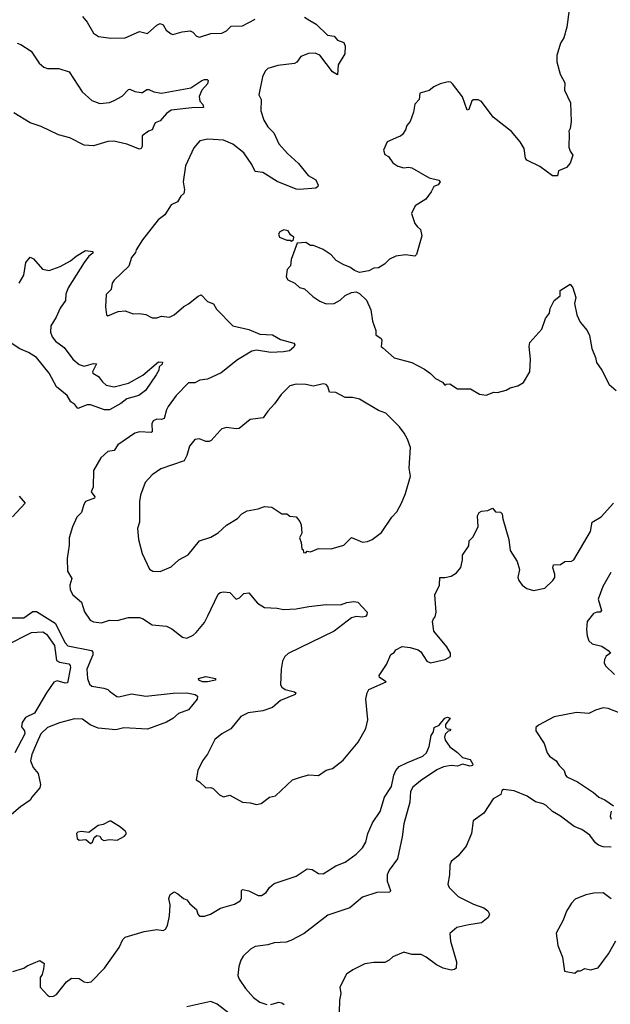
# Model space of a CAD drawing. Extents: x 2056909 to 2160450, y 827444 to 1016825.
# Tile 364 of 501: x 2115698 to 2119429, y 968076 to 974300. Entities that reach past the tile are written whole.
import ezdxf

# ---------------------------------------------------------------- set-up
doc = ezdxf.new("R2010")
doc.units = 0

msp = doc.modelspace()

# ---------------------------------------------------------------- linework, layer by layer
at = {"layer": '0CON10XD'}
for points in [[(2119168.6, 974365), (2119155, 974252.5), (2119136, 974185), (2119115, 974152.5), (2119091.2, 974075), (2119092.5, 974035), (2119112, 973955), (2119141.2, 973901.2), (2119140, 973855), (2119178.8, 973775), (2119183, 973657), (2119176.4, 973613.6), (2119167.5, 973595), (2119169.3, 973579.3), (2119166.7, 973495), (2119175, 973470), (2119192.5, 973445), (2119176.4, 973393.6), (2119153.6, 973366.4), (2119102.5, 973345), (2119096, 973314), (2119065, 973313.8), (2118985, 973371.4), (2118901.7, 973411.7), (2118894.2, 973425), (2118885.5, 973485.5), (2118859.1, 973529.1), (2118804.5, 973594.5), (2118690, 973685), (2118615, 973783.3), (2118595, 973793.3), (2118565, 973793.3), (2118555, 973786.7), (2118535, 973732.5), (2118525, 973727.5), (2118495, 973812.5), (2118433.3, 973895), (2118422.5, 973905), (2118405, 973908), (2118354.2, 973895.8), (2118315, 973876), (2118285, 973852.5), (2118226.7, 973835), (2118222.5, 973795), (2118194.2, 973765.8), (2118186, 973715), (2118164.2, 973655.8), (2118145, 973632.5), (2118135.9, 973604.1), (2118115.8, 973574.2), (2118105, 973563.3), (2118090.7, 973560.7), (2118020.7, 973529.3), (2117996.7, 973475), (2118005, 973447.5), (2118027.5, 973435), (2118056.1, 973396.1), (2118087.5, 973375), (2118125, 973363.8), (2118155, 973368.8), (2118175, 973363.8), (2118285, 973300), (2118346.3, 973286.3), (2118354.3, 973275), (2118342.6, 973257.4), (2118314, 973245), (2118298.3, 973211.7), (2118265, 973166.2), (2118197, 973123), (2118172.5, 973075), (2118195, 973012.5), (2118210.5, 972990.5), (2118231.2, 972975), (2118239.2, 972935), (2118205, 972816.7), (2118194, 972806), (2118135, 972813.8), (2118075, 972806), (2118035, 972786.2), (2118002, 972755), (2117965, 972731.2), (2117935, 972730), (2117905, 972713.8), (2117845, 972703.3), (2117812.5, 972715), (2117785, 972736.7), (2117745, 972750.8), (2117698.3, 972778.3), (2117666, 972815), (2117615, 972848), (2117555, 972872.5), (2117535, 972872.5), (2117505, 972892.5), (2117451.7, 972888.3), (2117413.3, 972785), (2117410, 972745), (2117388.3, 972721.7), (2117381.2, 972675), (2117392.5, 972655), (2117435.8, 972635.8), (2117465, 972606.7), (2117498.3, 972598.3), (2117551.2, 972551.2), (2117595, 972521.2), (2117635, 972504.2), (2117685, 972505.8), (2117723, 972527), (2117755, 972556.2), (2117795, 972576.2), (2117825, 972580), (2117845, 972570), (2117888.3, 972528.3), (2117916.8, 972466.8), (2117928, 972395), (2117948.8, 972335), (2117948.3, 972308.3), (2117982.5, 972285), (2117986.7, 972275), (2117982.5, 972235), (2117992.5, 972225), (2118065, 972163.8), (2118175, 972133.8), (2118255, 972091.2), (2118293.9, 972063.9), (2118325, 972032.5), (2118370, 972010), (2118385, 971990), (2118393, 971997), (2118415, 971998.8), (2118465, 971967.5), (2118546.1, 971966.1), (2118602.3, 971932.3), (2118645, 971926.7), (2118693.6, 971946.4), (2118716.1, 971943.9), (2118772.3, 971957.7), (2118796.1, 971973.9), (2118845, 971986.2), (2118882.1, 972007.9), (2118920.5, 972075), (2118924.3, 972155), (2118916, 972235), (2118920.5, 972259.5), (2118996.2, 972345), (2119019.2, 972410.8), (2119046.2, 972445), (2119048.8, 972475), (2119074.1, 972525.9), (2119112.5, 972555), (2119111.7, 972588.3), (2119175, 972627.5), (2119192.5, 972605), (2119211.2, 972545), (2119204.1, 972505.9), (2119217.5, 972435), (2119238.8, 972388.8), (2119283.8, 972335), (2119298, 972305), (2119311.7, 972221.7), (2119335.8, 972165.8), (2119342.7, 972132.7), (2119376.2, 972085), (2119423.3, 971995), (2119467.1, 971957.1)], [(2117496.8, 974316.8), (2117531.2, 974295), (2117571.3, 974271.3), (2117642, 974202), (2117685, 974196), (2117705, 974171.2), (2117745.8, 974155.8), (2117754.1, 974134.1), (2117752.5, 974085), (2117709.2, 974015), (2117705, 973952.5), (2117675, 973970.8), (2117595, 974076.9), (2117565, 974089.4), (2117522.4, 974087.6), (2117475, 974068), (2117448.5, 974031.5), (2117435, 974023.1), (2117328.3, 974011.7), (2117265, 973991.2), (2117250, 973975), (2117231.7, 973938.3), (2117210, 973825), (2117223.3, 973795), (2117222.5, 973725), (2117240.8, 973665), (2117265, 973623.3), (2117303.8, 973585), (2117336, 973515), (2117390, 973455), (2117460.7, 973390.7), (2117520, 973315), (2117568.3, 973288.3), (2117584.2, 973255), (2117582, 973245), (2117570, 973235), (2117465, 973226), (2117445, 973230), (2117325, 973277.1), (2117235, 973334.3), (2117185, 973340), (2117164.2, 973385), (2117115, 973458), (2117045, 973514.3), (2116985, 973538.1), (2116885.9, 973545.9), (2116836.7, 973535), (2116798.6, 973491.4), (2116745, 973377.5), (2116731.5, 973275), (2116739.5, 973225), (2116735, 973201.2), (2116715.7, 973184.3), (2116695, 973148.8), (2116655, 973130), (2116615, 973067.5), (2116573.3, 973035), (2116475, 972908.8), (2116434.3, 972845.7), (2116430.5, 972829.5), (2116405, 972796.7), (2116388.1, 972741.9), (2116295, 972653.8), (2116282.5, 972635), (2116276, 972595), (2116245, 972562.5), (2116240, 972485), (2116247.5, 972435), (2116255, 972427.5), (2116320, 972455), (2116365, 972460), (2116415, 972440), (2116455, 972443.3), (2116495, 972437.5), (2116536.2, 972416.2), (2116565, 972416.2), (2116595, 972426.7), (2116645, 972420.6), (2116675, 972434.4), (2116735, 972488.1), (2116765.8, 972505), (2116825, 972552.9), (2116845, 972560.8), (2116885, 972520), (2116923.3, 972505), (2116940.8, 972470.8), (2117045, 972364.4), (2117145, 972341.5), (2117215, 972312.3), (2117295, 972307.5), (2117345, 972277.8), (2117430, 972255), (2117437.5, 972245), (2117430.7, 972229.3), (2117403, 972207), (2117365, 972200.6), (2117285, 972196.9), (2117195, 972211.5), (2117165, 972205.4), (2117075, 972150), (2116971.6, 972068.4), (2116885, 972027.3), (2116837.3, 972022.7), (2116805, 972005.7), (2116765, 972004.3), (2116686.2, 971925), (2116637.1, 971855), (2116625, 971833.8), (2116611.2, 971778.8), (2116595, 971772.3), (2116565, 971775.6), (2116542, 971765), (2116534, 971745), (2116534.4, 971695.6), (2116529.6, 971690.4), (2116455, 971695.6), (2116425, 971685.8), (2116317.6, 971612.4), (2116295, 971578), (2116255, 971570), (2116210.3, 971529.7), (2116165, 971450), (2116162, 971345), (2116150, 971315), (2116172, 971285), (2116171.2, 971275), (2116114.3, 971255), (2116102.9, 971235), (2116089.2, 971185), (2116060, 971155), (2116032.5, 971095), (2116010, 971025), (2116010.5, 970979.5), (2115998.8, 970895), (2116001.2, 970815), (2116027, 970767), (2116015.6, 970725), (2116016.8, 970696.8), (2116034.5, 970664.5), (2116087.9, 970617.9), (2116107.3, 970557.3), (2116144.2, 970505), (2116165, 970492.9), (2116215, 970487.1), (2116265, 970504.4), (2116315, 970502.5), (2116385, 970522.2), (2116455, 970520.8), (2116474.2, 970514.2), (2116534.3, 970474.3), (2116625.8, 970465.8), (2116658.8, 970448.8), (2116726.4, 970396.4), (2116755, 970390), (2116795, 970410), (2116813.2, 970426.8), (2116865, 970490), (2116887.2, 970532.8), (2116951.7, 970668.3), (2116965, 970680), (2116985, 970683.8), (2117025, 970678.8), (2117065, 970636.7), (2117087.5, 970645), (2117115, 970673.3), (2117145, 970676.7), (2117201.5, 970611.5), (2117245, 970584), (2117325, 970580), (2117365, 970571.9), (2117445, 970575.6), (2117525, 970591.9), (2117634.2, 970604.2), (2117725, 970600.8), (2117765.8, 970615.8), (2117808.3, 970621.7), (2117835, 970618.6), (2117893.8, 970555), (2117891.7, 970538.3), (2117882.3, 970527.7), (2117865, 970522.5), (2117823.2, 970526.8), (2117795, 970520), (2117685, 970434.5), (2117395, 970293.8), (2117374, 970275), (2117358.8, 970245)], [(2116095, 974320), (2116125, 974283.8), (2116164.6, 974214.6), (2116196.4, 974193.6), (2116275, 974183.8), (2116365, 974186.2), (2116455, 974226.7), (2116505, 974214), (2116565, 974266.2), (2116585, 974275.8), (2116605, 974268.8), (2116624.1, 974234.1), (2116655, 974210), (2116665, 974206.7), (2116725, 974224.3), (2116775, 974229.2), (2116791.4, 974221.4), (2116815, 974196), (2116835, 974190.8), (2116905, 974213.3), (2116975, 974215.6), (2117005, 974230), (2117035, 974259.2), (2117105, 974261.5), (2117186.3, 974303.7)], [(2115681.7, 974151.7), (2115705, 974143.3), (2115771.7, 974101.7), (2115821.9, 974025), (2115850.5, 974000.5), (2115875, 973990.9), (2115945, 973992.7), (2116010, 973970), (2116093.8, 973845), (2116155, 973790), (2116205, 973770), (2116265, 973777.5), (2116295, 973789.2), (2116345, 973816.2), (2116385, 973860), (2116395, 973862), (2116425, 973847.5), (2116465, 973840), (2116475, 973840), (2116501.3, 973858.7), (2116515, 973859.2), (2116545, 973844.4), (2116595, 973835.7), (2116779.3, 973870.7), (2116848.8, 973915), (2116865, 973922.9), (2116882, 973922), (2116888.8, 973915), (2116885.6, 973895), (2116850, 973855), (2116832, 973815), (2116836.2, 973785), (2116856.2, 973765), (2116860, 973745), (2116785, 973744), (2116655, 973728.8), (2116625, 973706.7), (2116585, 973660.6), (2116555, 973648.6), (2116543.8, 973626.2), (2116535, 973603.3), (2116512.5, 973595), (2116472.9, 973567.1), (2116471.7, 973498.3), (2116465, 973486.2), (2116455, 973482.5), (2116375, 973513.5), (2116292.5, 973532.5), (2116255, 973530.8), (2116165, 973503.5), (2116105, 973508.1), (2116015, 973554.5), (2115943, 973573), (2115835, 973626.2), (2115765, 973649.1), (2115660.9, 973710.9)], [(2117415, 972900), (2117428.3, 972911.7), (2117430, 972925), (2117410, 972940), (2117395, 972966.7), (2117367, 972973), (2117340.7, 972959.3), (2117332.5, 972945), (2117340, 972925), (2117385, 972907.5), (2117407.5, 972907.5), (2117415, 972900)], [(2115695, 972634.2), (2115724.5, 972685), (2115736.9, 972765), (2115765, 972800), (2115785, 972788), (2115842.4, 972722.4), (2115885, 972715.8), (2115955, 972741.1), (2116020, 972775), (2116055.6, 972805), (2116115, 972840.8), (2116160, 972835), (2116161.2, 972825), (2116134.7, 972805.3), (2116105.6, 972765), (2116005.6, 972605), (2115990, 972565), (2115987.1, 972525), (2115953.8, 972476.2), (2115929.1, 972420.9), (2115894.3, 972365), (2115893.1, 972325), (2115904.3, 972295), (2115925, 972268.6), (2115978.5, 972228.5), (2116035, 972154.3), (2116075, 972120), (2116105, 972110.5), (2116165, 972127.9), (2116183.8, 972125), (2116159.2, 972075), (2116160, 972065), (2116196, 972045), (2116220.9, 972010.9), (2116245, 971990.5), (2116295, 971980.3), (2116385, 972001.8), (2116476.3, 972053.7), (2116575, 972136.9), (2116601.2, 972135), (2116597.9, 972122.1), (2116580, 972105), (2116577.5, 972085), (2116561.2, 972055), (2116493.5, 971956.5), (2116450.8, 971925), (2116375, 971903.1), (2116337.8, 971875), (2116265, 971834.5), (2116235, 971834.6), (2116175.3, 971855.3), (2116145, 971866.2), (2116125, 971866.2), (2116065, 971842.5), (2116046.9, 971866.9), (2116020.8, 971885), (2115997.5, 971925), (2115930.5, 971980.5), (2115885, 972065.6), (2115804.5, 972165), (2115755, 972197.6), (2115699.5, 972219.5), (2115645, 972256.2)], [(2116585, 970812.9), (2116655, 970842), (2116704.5, 970885.5), (2116762.5, 970917.5), (2116835, 971006.2), (2116905, 971030), (2116953.2, 971056.8), (2117005.5, 971104.5), (2117075, 971148), (2117102.7, 971177.3), (2117135, 971196.2), (2117205, 971208), (2117245, 971223.3), (2117290.7, 971219.3), (2117355, 971177.5), (2117385, 971177.5), (2117405, 971162.5), (2117445, 971157.5), (2117468.3, 971128.3), (2117476.1, 971106.1), (2117480, 971055), (2117466.7, 971025), (2117477.5, 970995), (2117480, 970955), (2117488.3, 970948.3), (2117491.7, 970931.7), (2117505, 970930), (2117515, 970940), (2117535, 970937.5), (2117585, 970956.7), (2117665, 970956.2), (2117745, 970978.8), (2117795, 971028), (2117865, 970996.9), (2117895, 971001.4), (2117925.5, 971014.5), (2117985, 971058.8), (2118050, 971155), (2118080.6, 971189.4), (2118111.2, 971245), (2118135.6, 971305), (2118166.9, 971415), (2118159.2, 971465), (2118167.1, 971595), (2118148, 971648), (2118126.6, 971686.6), (2118097.6, 971727.6), (2118012.3, 971812.3), (2117965, 971830.5), (2117845, 971901.8), (2117801.7, 971911.7), (2117755, 971913.1), (2117695, 971944.3), (2117655.8, 971945.8), (2117645, 971982.5), (2117635, 971993.8), (2117615, 971998), (2117555, 971984), (2117505, 971993.8), (2117445.9, 971995.9), (2117405, 971986.2), (2117349.7, 971930.3), (2117307.9, 971872.1), (2117265, 971826.7), (2117237.1, 971782.9), (2117155, 971774), (2117083.9, 971716.1), (2117065, 971713.8), (2117005, 971723.3), (2116976.1, 971713.9), (2116965.8, 971704.2), (2116908.9, 971641.1), (2116895.7, 971634.3), (2116875, 971634.3), (2116835, 971651.4), (2116805, 971647.5), (2116770.8, 971605), (2116754.2, 971545), (2116737.9, 971512.1), (2116589.7, 971460.3), (2116535, 971422.5), (2116490.8, 971375), (2116460.6, 971295), (2116454.4, 971255), (2116455.8, 971125), (2116442, 971085), (2116448, 971015), (2116472.5, 970925), (2116517.7, 970827.7), (2116540, 970815), (2116585, 970812.9)], [(2115695, 971287.5), (2115732.5, 971245), (2115653.3, 971156.7)], [(2117358.8, 970245), (2117349.2, 970195), (2117346.7, 970095), (2117355, 970080.6), (2117375, 970066.2), (2117435, 970050.8), (2117443.8, 970045), (2117438.8, 970035), (2117345, 969997.3), (2117295, 969951.9), (2117235, 969930.5), (2117142.3, 969917.7), (2117094.5, 969895.5), (2117033.2, 969816.8), (2116975, 969785.8), (2116930.9, 969749.1), (2116885, 969657.5), (2116853.3, 969615), (2116823.8, 969555), (2116812.5, 969495), (2116835, 969482.5), (2116874.1, 969444.1), (2116905, 969446.7), (2116920.7, 969440.7), (2116960.7, 969400.7), (2116985, 969387.5), (2117025, 969397.5), (2117105, 969353.3), (2117155, 969350), (2117195, 969338.8), (2117223.6, 969346.4), (2117277.5, 969385), (2117315, 969393.3), (2117422.5, 969495), (2117472.5, 969512.5), (2117525, 969526.2), (2117585, 969522), (2117635, 969556.7), (2117675, 969566.7), (2117741.2, 969618.8), (2117837.4, 969732.6), (2117885, 969820), (2117897.5, 969875), (2117884.2, 970005), (2117892.5, 970045), (2117905, 970065.8), (2118012.5, 970115), (2117972.3, 970142.3), (2117970, 970155), (2118015.8, 970225), (2118043, 970287), (2118065, 970300), (2118075, 970317.5), (2118115, 970338), (2118165, 970332.5), (2118215, 970317.5), (2118233.3, 970305), (2118270, 970245), (2118294.3, 970234.3), (2118385.9, 970255.9), (2118420.8, 970275), (2118418.9, 970295), (2118395.8, 970335.8), (2118314, 970435), (2118306.7, 970495), (2118312.5, 970512.5), (2118323.6, 970526.4), (2118330, 970555), (2118320, 970665), (2118350, 970725), (2118353.3, 970775), (2118385, 970773.3), (2118425, 970783.3), (2118457, 970803), (2118485, 970837.5), (2118496.7, 970885), (2118496.7, 970915), (2118536.7, 970975), (2118537.5, 971005), (2118560.5, 971029.5), (2118593.8, 971095), (2118590, 971165), (2118601.2, 971185), (2118615, 971193.8), (2118655, 971196.7), (2118685, 971212.5), (2118705, 971188.8), (2118735, 971187.5), (2118747.1, 971177.1), (2118750.8, 971145), (2118787.5, 971015), (2118797.5, 970945), (2118841.2, 970875), (2118856.2, 970825), (2118846.2, 970775), (2118851.2, 970755), (2118872.5, 970725), (2118902.5, 970705), (2118945, 970692), (2119015, 970706.2), (2119065.4, 970754.6), (2119078.1, 970775), (2119078.1, 970795), (2119065.7, 970835), (2119070, 970855), (2119115, 970857.1), (2119141.2, 970875), (2119183.6, 970876.4), (2119198.6, 970885), (2119304.4, 971065), (2119315.8, 971124.2), (2119372, 971158), (2119449.5, 971245)], [(2119433.4, 970806.6), (2119382.7, 970717.3), (2119353, 970637), (2119372.9, 970565), (2119365, 970555.8), (2119344.6, 970555.4), (2119323.8, 970546.2), (2119284.2, 970495), (2119279.5, 970445), (2119283.3, 970405), (2119294.6, 970374.6), (2119314, 970355), (2119375, 970339.2), (2119415, 970312.5), (2119430, 970295), (2119403.1, 970276.9), (2119392, 970255), (2119391.2, 970235), (2119398.8, 970215), (2119455, 970160)], [(2115645, 970519.4), (2115725, 970520), (2115781.1, 970558.9), (2115805, 970558.9), (2115921.8, 970485), (2115985, 970360.8), (2116001.8, 970341.8), (2116152.4, 970312.4), (2116161.4, 970301.4), (2116161.4, 970285), (2116123.3, 970195), (2116127.5, 970135), (2116140, 970100), (2116155, 970086.7), (2116230, 970075), (2116255, 970066.2), (2116266.7, 970055), (2116312.8, 970022.8), (2116325, 970020.4), (2116405, 970039.2), (2116495, 970024), (2116667.4, 970042.6), (2116755, 970044.6), (2116807.5, 970035), (2116820.8, 970025), (2116818.6, 970005), (2116765, 969937.1), (2116702, 969915), (2116666.6, 969883.4), (2116625, 969858.9), (2116505, 969815.8), (2116355.8, 969824.2), (2116305, 969812), (2116195, 969821.5), (2116143.4, 969843.4), (2116095, 969878.8), (2116045, 969880.9), (2115950, 969855), (2115874.6, 969825), (2115832.9, 969785), (2115805, 969724.2), (2115774.6, 969655), (2115765.6, 969615), (2115783.6, 969573.6), (2115814, 969535), (2115828.8, 969465), (2115826, 969445), (2115775, 969386), (2115764.4, 969365.6), (2115703.8, 969325), (2115646.2, 969275)], [(2115615, 970346.7), (2115773.3, 970426.7), (2115845, 970431), (2115867, 970417), (2115919.1, 970345), (2115930.3, 970250.3), (2115949, 970239), (2116007.9, 970227.9), (2116018.2, 970218.2), (2116020, 970205), (2116000.9, 970109.1), (2115985, 970105.5), (2115935, 970121.2), (2115915, 970112.1), (2115867.4, 970045), (2115792.8, 969917.2), (2115735, 969888.4), (2115715, 969857.8), (2115710.1, 969830.1), (2115729.1, 969805), (2115731, 969785), (2115667.4, 969665)], [(2116885, 970113.8), (2116853.8, 970115), (2116830, 970125), (2116827.5, 970135), (2116875, 970149.2), (2116935, 970136.7), (2116935, 970124.2), (2116885, 970113.8)], [(2119585, 969880), (2119415, 969947.1), (2119385, 969951.1), (2119335, 969935.5), (2119294.2, 969914.2), (2119215, 969920.6), (2119075, 969892.9), (2118975, 969841.2), (2118960, 969825), (2118960, 969805), (2119012.5, 969725), (2119030.8, 969665), (2119045, 969644), (2119088, 969615), (2119105.8, 969585), (2119138, 969555), (2119145.8, 969525), (2119155.8, 969515), (2119222.9, 969482.9), (2119323.8, 969415), (2119358, 969385), (2119395, 969369.4), (2119450.3, 969330.3)], [(2115849.3, 968300.7), (2115840, 968265), (2115826.7, 968245), (2115826.7, 968185), (2115873, 968133), (2115885.9, 968125.9), (2115912.7, 968127.3), (2115931.3, 968138.7), (2115995, 968218.6), (2116025, 968241.5), (2116075, 968238.9), (2116105, 968218.6), (2116125, 968213.1), (2116150.9, 968219.1), (2116235, 968304.2), (2116326.7, 968435), (2116350.8, 968485), (2116365, 968501.2), (2116485, 968536), (2116565, 968548.8), (2116605, 968543.3), (2116619.5, 968550.5), (2116632, 968575), (2116645.7, 968635), (2116648.8, 968705), (2116641.2, 968745), (2116649.5, 968770.5), (2116673.6, 968786.4), (2116697.5, 968775), (2116732.5, 968745), (2116755, 968736.7), (2116772.3, 968712.3), (2116816.2, 968675), (2116823.3, 968645), (2116835, 968633.8), (2116865, 968634), (2116903.2, 968646.8), (2116967, 968683), (2116997, 968693), (2117055, 968709.1), (2117090.8, 968729.2), (2117100.6, 968745), (2117100, 968795), (2117105, 968802.5), (2117145, 968794.2), (2117205, 968764.2), (2117225, 968764.3), (2117255, 968782), (2117275.5, 968814.5), (2117305, 968840), (2117445, 968886), (2117515, 968932), (2117545, 968928), (2117585, 968902), (2117615, 968901.9), (2117695, 968950.5), (2117755, 968975.5), (2117825, 969024.4), (2117864.3, 969065), (2117885, 969101.2), (2117898.2, 969155), (2117926.1, 969223.9), (2117975.8, 969295), (2118003.1, 969385), (2118048, 969452), (2118061.8, 969525), (2118075, 969554.4), (2118095, 969580), (2118147.5, 969605), (2118244.3, 969645.7), (2118268.8, 969665), (2118284.2, 969705.8), (2118297.5, 969775), (2118311.7, 969798.3), (2118317.5, 969825), (2118348.6, 969841.4), (2118384.1, 969885.9), (2118401.2, 969891.2), (2118417.5, 969885), (2118388, 969845), (2118387.5, 969827.5), (2118398.3, 969818.3), (2118420, 969815), (2118417.5, 969805), (2118405, 969802.5), (2118386.2, 969783.8), (2118381.2, 969765), (2118386.2, 969745), (2118415, 969704), (2118465, 969668), (2118495, 969636.2), (2118545, 969623.3), (2118561.2, 969595), (2118558.8, 969585), (2118545, 969581.1), (2118495, 969594.2), (2118465, 969580.5), (2118425, 969585.6), (2118375, 969577.5), (2118332.7, 969557.3), (2118230.9, 969489.1), (2118181.7, 969448.3), (2118167.8, 969422.2), (2118163.5, 969355), (2118126.1, 969216.1), (2118115.4, 969135), (2118092.9, 969035), (2118084.4, 968995), (2118032.9, 968925), (2118020, 968895), (2118019.2, 968855), (2118041.2, 968795), (2118037.5, 968785), (2117955, 968782.7), (2117865, 968752.9), (2117785, 968685.4), (2117645, 968640.4), (2117496.1, 968523.9), (2117411.4, 968478.6), (2117380.7, 968469.3), (2117305, 968464.6), (2117265, 968453.1), (2117185, 968442.5), (2117156, 968425), (2117110.6, 968379.4), (2117094.4, 968355), (2117081.9, 968315), (2117077.3, 968257.3), (2117084.3, 968235), (2117124.4, 968175), (2117175, 968119.5), (2117215, 968090.4), (2117260, 968075)], [(2119435, 969070), (2119385, 969070.6), (2119355, 969082.9), (2119335, 969097.5), (2119299.4, 969145), (2119250.4, 969180.4), (2119200.5, 969200.5), (2119114.2, 969265), (2119063.9, 969293.9), (2119025, 969332.9), (2119005, 969344.3), (2118956.4, 969356.4), (2118905, 969391.9), (2118822.5, 969425), (2118755, 969433.3), (2118745, 969427.5), (2118737.7, 969402.3), (2118690, 969375), (2118631.2, 969285), (2118562.5, 969235), (2118553.3, 969155), (2118518.8, 969075), (2118468, 969015), (2118425, 968978.8), (2118415.7, 968955), (2118414, 968895), (2118403.8, 968835), (2118411.2, 968815), (2118467.8, 968757.8), (2118565, 968708.2), (2118630, 968685), (2118655, 968668), (2118666, 968645), (2118658, 968625), (2118615, 968591.1), (2118535, 968579.2), (2118459.1, 968560.9), (2118415.6, 968524.4), (2118420, 968475), (2118458.2, 968345), (2118456, 968305), (2118444.4, 968295.6), (2118425, 968292.7), (2118374.3, 968304.3), (2118330.8, 968325), (2118265.8, 968375), (2118235, 968390.5), (2118175, 968390), (2118125, 968405.8), (2118055, 968376.7), (2118032.5, 968355), (2118005, 968341.2), (2117935, 968341.2), (2117878.3, 968331.7), (2117802.5, 968295), (2117763.9, 968266.1), (2117721.2, 968185), (2117728, 968145), (2117717.7, 968102.3), (2117716.7, 968025)], [(2119435, 969298), (2119427.7, 969265), (2119435, 969245.7)], [(2116145, 969093.3), (2116159.3, 969100.7), (2116169.3, 969130.7), (2116185, 969142.5), (2116205, 969140), (2116215, 969120), (2116230.7, 969110.7), (2116265, 969117.5), (2116315, 969113.3), (2116360.7, 969139.3), (2116373.3, 969155), (2116367.7, 969167.7), (2116335, 969196.7), (2116275, 969233.3), (2116265, 969233.3), (2116225, 969212.5), (2116195, 969206.7), (2116135, 969162.5), (2116088.3, 969168.3), (2116065, 969163.3), (2116056.7, 969155), (2116062, 969125), (2116075, 969113.8), (2116117, 969117), (2116145, 969093.3)], [(2119435, 968743.3), (2119385, 968780), (2119325, 968778.8), (2119275, 968767.5), (2119208.3, 968741.7), (2119183.9, 968716.1), (2119153.3, 968665), (2119131.7, 968608.3), (2119087.5, 968525), (2119098.3, 968448.3), (2119127.5, 968375), (2119140, 968285), (2119205, 968272.5)], [(2119205, 968272.5), (2119223, 968287), (2119241.7, 968288.3), (2119268.3, 968301.7), (2119305, 968293.3), (2119353, 968307), (2119418.8, 968395), (2119465, 968477.5)], [(2115655, 968283.8), (2115725, 968304.2), (2115745, 968318.8), (2115825, 968352.5), (2115852.5, 968335), (2115849.3, 968300.7)], [(2117019.3, 968019.3), (2116945, 968076.5), (2116905, 968093.5), (2116755, 968059.2)], [(2117285, 968075.5), (2117335, 968090), (2117355, 968086), (2117369.2, 968075)]]:
    msp.add_lwpolyline(points, dxfattribs=at)

doc.saveas('drawing.dxf')
